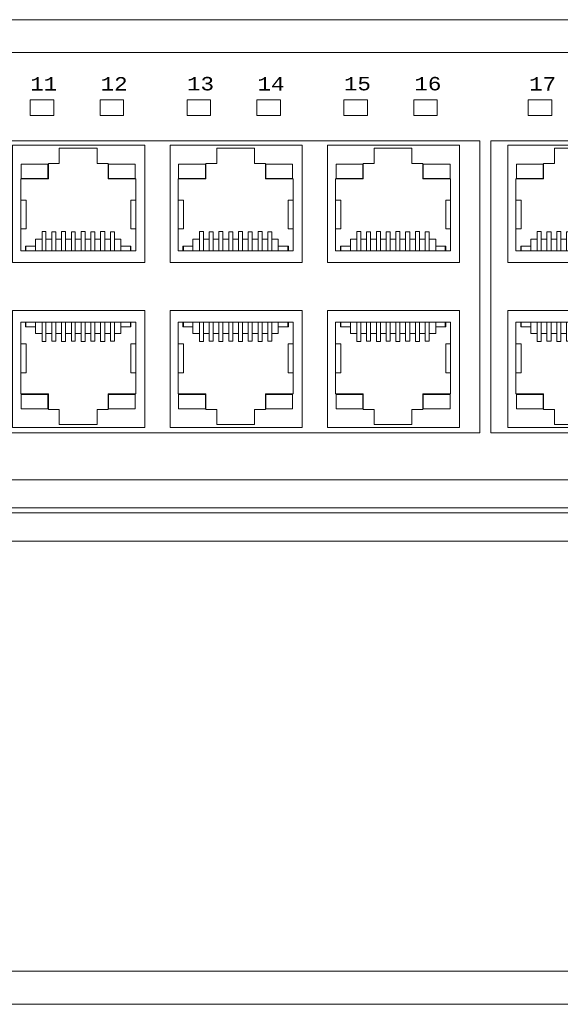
# Model space of a CAD drawing. Header units: millimetres. Extents: x -7023 to 53801, y 9849 to 33561.
# Tile 413 of 537: x 29250 to 29300, y 16813 to 16905. Entities that reach past the tile are written whole.
import ezdxf

# ---------------------------------------------------------------- set-up
doc = ezdxf.new("R2010")
doc.units = ezdxf.units.MM
doc.layers.add('IE_LAN', color=5, linetype='Continuous', lineweight=9)
doc.styles.get("Standard").update_dxf_attribs({"font": 'arial.ttf'})

# ---------------------------------------------------------------- blocks, each defined once
blk = doc.blocks.new('block 13')
at = {"layer": 'IE_LAN', "color": 97, "lineweight": 5, "true_color": 0x3c9041}
for points in [[(102.388, -238.713), (114.183, -238.713), (114.183, -228.257), (102.388, -228.257), (102.388, -238.713)], [(103.108, -229.299), (113.368, -229.299)], [(103.108, -230.865), (103.108, -229.299)], [(103.539, -229.299), (103.108, -229.299)], [(103.539, -229.722), (103.539, -229.299)], [(104.432, -229.722), (103.539, -229.722)], [(103.578, -229.299), (103.578, -229.722)], [(104.432, -229.299), (104.432, -230.325)], [(105.011, -229.299), (105.011, -231.022)], [(105.364, -229.299), (105.364, -231.022)], [(105.881, -230.999), (105.881, -229.299)], [(106.242, -230.999), (106.242, -229.299)], [(106.75, -229.299), (106.75, -231.022)], [(107.11, -229.299), (107.11, -231.022)], [(107.627, -230.999), (107.627, -229.299)], [(107.98, -230.999), (107.98, -229.299)], [(108.497, -229.299), (108.497, -231.022)], [(108.857, -229.299), (108.857, -231.022)], [(109.367, -230.999), (109.367, -229.299)], [(109.726, -230.999), (109.726, -229.299)], [(110.243, -229.299), (110.243, -231.022)], [(110.604, -229.299), (110.604, -231.022)], [(111.113, -230.999), (111.113, -229.299)], [(111.473, -230.999), (111.473, -229.299)], [(112.045, -229.299), (112.045, -230.325)], [(112.946, -229.722), (112.045, -229.722)], [(112.899, -229.299), (112.899, -229.722)], [(112.946, -229.722), (112.946, -229.299)], [(113.368, -229.299), (112.946, -229.299)], [(113.368, -229.299), (113.368, -230.865)], [(103.108, -230.795), (103.108, -234.147)], [(105.011, -230.325), (104.432, -230.325)], [(105.881, -230.325), (105.364, -230.325)], [(106.242, -230.999), (105.881, -230.999)], [(106.75, -230.325), (106.242, -230.325)], [(107.627, -230.325), (107.11, -230.325)], [(107.98, -230.999), (107.627, -230.999)], [(108.497, -230.325), (107.98, -230.325)], [(109.367, -230.325), (108.857, -230.325)], [(109.726, -230.999), (109.367, -230.999)], [(110.243, -230.325), (109.726, -230.325)], [(111.113, -230.325), (110.604, -230.325)], [(111.473, -230.999), (111.113, -230.999)], [(112.045, -230.325), (111.473, -230.325)], [(113.368, -230.865), (113.368, -234.147)], [(103.586, -231.257), (103.108, -231.257)], [(103.586, -231.257), (103.586, -233.818)], [(105.011, -231.022), (105.364, -231.022)], [(106.75, -231.022), (107.11, -231.022)], [(108.497, -231.022), (108.857, -231.022)], [(110.243, -231.022), (110.604, -231.022)], [(113.368, -231.257), (112.938, -231.257)], [(112.938, -231.257), (112.938, -233.818)], [(103.586, -233.818), (103.108, -233.818)], [(103.108, -235.713), (103.108, -234.147)], [(113.368, -233.818), (112.938, -233.818)], [(113.368, -234.147), (113.368, -235.713)], [(105.584, -235.713), (103.108, -235.713)], [(105.584, -235.713), (105.584, -237.099)], [(110.901, -235.713), (110.901, -237.099)], [(113.368, -235.713), (110.901, -235.713)], [(106.555, -237.099), (105.584, -237.099)], [(106.555, -237.099), (106.555, -238.447)], [(110.901, -237.099), (109.922, -237.099)], [(109.922, -238.447), (109.922, -237.099)], [(109.922, -238.447), (106.555, -238.447)]]:
    blk.add_lwpolyline(points, dxfattribs=at)
at = {"layer": 'IE_LAN', "color": 155, "lineweight": 5, "true_color": 0x466eb2}
for points in [[(103.156, -237.045), (105.544, -237.045), (105.544, -235.76), (103.156, -235.76), (103.156, -237.045)], [(110.933, -237.045), (113.329, -237.045), (113.329, -235.76), (110.933, -235.76), (110.933, -237.045)]]:
    blk.add_lwpolyline(points, dxfattribs=at)
blk = doc.blocks.new('block 14')
at = {"layer": 'IE_LAN', "color": 97, "lineweight": 5, "true_color": 0x3c9041}
for points in [[(116.433, -238.713), (128.227, -238.713), (128.227, -228.257), (116.433, -228.257), (116.433, -238.713)], [(117.153, -229.299), (127.413, -229.299)], [(117.153, -230.865), (117.153, -229.299)], [(117.584, -229.299), (117.153, -229.299)], [(117.584, -229.722), (117.584, -229.299)], [(118.476, -229.722), (117.584, -229.722)], [(117.623, -229.299), (117.623, -229.722)], [(118.476, -229.299), (118.476, -230.325)], [(119.056, -229.299), (119.056, -231.022)], [(119.409, -229.299), (119.409, -231.022)], [(119.925, -230.999), (119.925, -229.299)], [(120.286, -230.999), (120.286, -229.299)], [(120.795, -229.299), (120.795, -231.022)], [(121.155, -229.299), (121.155, -231.022)], [(121.672, -230.999), (121.672, -229.299)], [(122.025, -230.999), (122.025, -229.299)], [(122.541, -229.299), (122.541, -231.022)], [(122.902, -229.299), (122.902, -231.022)], [(123.411, -230.999), (123.411, -229.299)], [(123.771, -230.999), (123.771, -229.299)], [(124.288, -229.299), (124.288, -231.022)], [(124.649, -229.299), (124.649, -231.022)], [(125.157, -230.999), (125.157, -229.299)], [(125.517, -230.999), (125.517, -229.299)], [(126.089, -229.299), (126.089, -230.325)], [(126.991, -229.722), (126.089, -229.722)], [(126.943, -229.299), (126.943, -229.722)], [(126.991, -229.722), (126.991, -229.299)], [(127.413, -229.299), (126.991, -229.299)], [(127.413, -229.299), (127.413, -230.865)], [(117.153, -230.795), (117.153, -234.147)], [(119.056, -230.325), (118.476, -230.325)], [(119.925, -230.325), (119.409, -230.325)], [(120.286, -230.999), (119.925, -230.999)], [(120.795, -230.325), (120.286, -230.325)], [(121.672, -230.325), (121.155, -230.325)], [(122.025, -230.999), (121.672, -230.999)], [(122.541, -230.325), (122.025, -230.325)], [(123.411, -230.325), (122.902, -230.325)], [(123.771, -230.999), (123.411, -230.999)], [(124.288, -230.325), (123.771, -230.325)], [(125.157, -230.325), (124.649, -230.325)], [(125.517, -230.999), (125.157, -230.999)], [(126.089, -230.325), (125.517, -230.325)], [(127.413, -230.865), (127.413, -234.147)], [(117.63, -231.257), (117.153, -231.257)], [(117.63, -231.257), (117.63, -233.818)], [(119.056, -231.022), (119.409, -231.022)], [(120.795, -231.022), (121.155, -231.022)], [(122.541, -231.022), (122.902, -231.022)], [(124.288, -231.022), (124.649, -231.022)], [(127.413, -231.257), (126.982, -231.257)], [(126.982, -231.257), (126.982, -233.818)], [(117.63, -233.818), (117.153, -233.818)], [(117.153, -235.713), (117.153, -234.147)], [(127.413, -233.818), (126.982, -233.818)], [(127.413, -234.147), (127.413, -235.713)], [(119.628, -235.713), (117.153, -235.713)], [(119.628, -235.713), (119.628, -237.099)], [(124.946, -235.713), (124.946, -237.099)], [(127.413, -235.713), (124.946, -235.713)], [(120.599, -237.099), (119.628, -237.099)], [(120.599, -237.099), (120.599, -238.447)], [(124.946, -237.099), (123.966, -237.099)], [(123.966, -238.447), (123.966, -237.099)], [(123.966, -238.447), (120.599, -238.447)]]:
    blk.add_lwpolyline(points, dxfattribs=at)
at = {"layer": 'IE_LAN', "color": 155, "lineweight": 5, "true_color": 0x466eb2}
for points in [[(117.201, -237.045), (119.588, -237.045), (119.588, -235.76), (117.201, -235.76), (117.201, -237.045)], [(124.977, -237.045), (127.374, -237.045), (127.374, -235.76), (124.977, -235.76), (124.977, -237.045)]]:
    blk.add_lwpolyline(points, dxfattribs=at)
blk = doc.blocks.new('block 15')
at = {"layer": 'IE_LAN', "color": 97, "lineweight": 5, "true_color": 0x3c9041}
for points in [[(130.478, -238.713), (142.272, -238.713), (142.272, -228.257), (130.478, -228.257), (130.478, -238.713)], [(131.198, -229.299), (141.458, -229.299)], [(131.198, -230.865), (131.198, -229.299)], [(131.629, -229.299), (131.198, -229.299)], [(131.629, -229.722), (131.629, -229.299)], [(132.521, -229.722), (131.629, -229.722)], [(131.668, -229.299), (131.668, -229.722)], [(132.521, -229.299), (132.521, -230.325)], [(133.101, -229.299), (133.101, -231.022)], [(133.454, -229.299), (133.454, -231.022)], [(133.97, -230.999), (133.97, -229.299)], [(134.331, -230.999), (134.331, -229.299)], [(134.84, -229.299), (134.84, -231.022)], [(135.2, -229.299), (135.2, -231.022)], [(135.717, -230.999), (135.717, -229.299)], [(136.07, -230.999), (136.07, -229.299)], [(136.586, -229.299), (136.586, -231.022)], [(136.947, -229.299), (136.947, -231.022)], [(137.456, -230.999), (137.456, -229.299)], [(137.816, -230.999), (137.816, -229.299)], [(138.333, -229.299), (138.333, -231.022)], [(138.694, -229.299), (138.694, -231.022)], [(139.202, -230.999), (139.202, -229.299)], [(139.562, -230.999), (139.562, -229.299)], [(140.134, -229.299), (140.134, -230.325)], [(141.036, -229.722), (140.134, -229.722)], [(140.988, -229.299), (140.988, -229.722)], [(141.036, -229.722), (141.036, -229.299)], [(141.458, -229.299), (141.036, -229.299)], [(141.458, -229.299), (141.458, -230.865)], [(131.198, -230.795), (131.198, -234.147)], [(133.101, -230.325), (132.521, -230.325)], [(133.97, -230.325), (133.454, -230.325)], [(134.331, -230.999), (133.97, -230.999)], [(134.84, -230.325), (134.331, -230.325)], [(135.717, -230.325), (135.2, -230.325)], [(136.07, -230.999), (135.717, -230.999)], [(136.586, -230.325), (136.07, -230.325)], [(137.456, -230.325), (136.947, -230.325)], [(137.816, -230.999), (137.456, -230.999)], [(138.333, -230.325), (137.816, -230.325)], [(139.202, -230.325), (138.694, -230.325)], [(139.562, -230.999), (139.202, -230.999)], [(140.134, -230.325), (139.562, -230.325)], [(141.458, -230.865), (141.458, -234.147)], [(131.675, -231.257), (131.198, -231.257)], [(131.675, -231.257), (131.675, -233.818)], [(133.101, -231.022), (133.454, -231.022)], [(134.84, -231.022), (135.2, -231.022)], [(136.586, -231.022), (136.947, -231.022)], [(138.333, -231.022), (138.694, -231.022)], [(141.458, -231.257), (141.027, -231.257)], [(141.027, -231.257), (141.027, -233.818)], [(131.675, -233.818), (131.198, -233.818)], [(131.198, -235.713), (131.198, -234.147)], [(141.458, -233.818), (141.027, -233.818)], [(141.458, -234.147), (141.458, -235.713)], [(133.673, -235.713), (131.198, -235.713)], [(133.673, -235.713), (133.673, -237.099)], [(138.991, -235.713), (138.991, -237.099)], [(141.458, -235.713), (138.991, -235.713)], [(134.644, -237.099), (133.673, -237.099)], [(134.644, -237.099), (134.644, -238.447)], [(138.991, -237.099), (138.011, -237.099)], [(138.011, -238.447), (138.011, -237.099)], [(138.011, -238.447), (134.644, -238.447)]]:
    blk.add_lwpolyline(points, dxfattribs=at)
at = {"layer": 'IE_LAN', "color": 155, "lineweight": 5, "true_color": 0x466eb2}
for points in [[(131.246, -237.045), (133.633, -237.045), (133.633, -235.76), (131.246, -235.76), (131.246, -237.045)], [(139.022, -237.045), (141.419, -237.045), (141.419, -235.76), (139.022, -235.76), (139.022, -237.045)]]:
    blk.add_lwpolyline(points, dxfattribs=at)
blk = doc.blocks.new('block 17')
at = {"layer": 'IE_LAN', "color": 97, "lineweight": 5, "true_color": 0x3c9041}
for points in [[(102.388, -213.531), (114.183, -213.531), (114.183, -223.987), (102.388, -223.987), (102.388, -213.531)], [(109.922, -213.797), (106.555, -213.797)], [(106.555, -215.144), (106.555, -213.797)], [(109.922, -213.797), (109.922, -215.144)], [(105.584, -216.531), (105.584, -215.144)], [(106.555, -215.144), (105.584, -215.144)], [(110.901, -215.144), (109.922, -215.144)], [(110.901, -216.531), (110.901, -215.144)], [(105.584, -216.531), (103.108, -216.531)], [(103.108, -216.531), (103.108, -218.097)], [(113.368, -216.531), (110.901, -216.531)], [(113.368, -218.097), (113.368, -216.531)], [(103.108, -221.449), (103.108, -218.097)], [(103.586, -218.426), (103.108, -218.426)], [(103.586, -220.987), (103.586, -218.426)], [(113.368, -218.426), (112.938, -218.426)], [(112.938, -220.987), (112.938, -218.426)], [(113.368, -221.379), (113.368, -218.097)], [(103.586, -220.987), (103.108, -220.987)], [(105.011, -221.222), (105.364, -221.222)], [(105.011, -222.945), (105.011, -221.222)], [(105.364, -222.945), (105.364, -221.222)], [(106.242, -221.246), (105.881, -221.246)], [(105.881, -221.246), (105.881, -222.945)], [(106.242, -221.246), (106.242, -222.945)], [(106.75, -221.222), (107.11, -221.222)], [(106.75, -222.945), (106.75, -221.222)], [(107.11, -222.945), (107.11, -221.222)], [(107.98, -221.246), (107.627, -221.246)], [(107.627, -221.246), (107.627, -222.945)], [(107.98, -221.246), (107.98, -222.945)], [(108.497, -221.222), (108.857, -221.222)], [(108.497, -222.945), (108.497, -221.222)], [(108.857, -222.945), (108.857, -221.222)], [(109.726, -221.246), (109.367, -221.246)], [(109.367, -221.246), (109.367, -222.945)], [(109.726, -221.246), (109.726, -222.945)], [(110.243, -221.222), (110.604, -221.222)], [(110.243, -222.945), (110.243, -221.222)], [(110.604, -222.945), (110.604, -221.222)], [(111.473, -221.246), (111.113, -221.246)], [(111.113, -221.246), (111.113, -222.945)], [(111.473, -221.246), (111.473, -222.945)], [(113.368, -220.987), (112.938, -220.987)], [(103.108, -221.379), (103.108, -222.945)], [(105.011, -221.919), (104.432, -221.919)], [(104.432, -222.945), (104.432, -221.919)], [(105.881, -221.919), (105.364, -221.919)], [(106.75, -221.919), (106.242, -221.919)], [(107.627, -221.919), (107.11, -221.919)], [(108.497, -221.919), (107.98, -221.919)], [(109.367, -221.919), (108.857, -221.919)], [(110.243, -221.919), (109.726, -221.919)], [(111.113, -221.919), (110.604, -221.919)], [(112.045, -221.919), (111.473, -221.919)], [(112.045, -222.945), (112.045, -221.919)], [(113.368, -222.945), (113.368, -221.379)], [(103.108, -222.945), (113.368, -222.945)], [(103.539, -222.945), (103.108, -222.945)], [(104.432, -222.522), (103.539, -222.522)], [(103.539, -222.522), (103.539, -222.945)], [(103.578, -222.945), (103.578, -222.522)], [(112.946, -222.522), (112.045, -222.522)], [(112.899, -222.945), (112.899, -222.522)], [(112.946, -222.522), (112.946, -222.945)], [(113.368, -222.945), (112.946, -222.945)]]:
    blk.add_lwpolyline(points, dxfattribs=at)
at = {"layer": 'IE_LAN', "color": 155, "lineweight": 5, "true_color": 0x466eb2}
for points in [[(103.156, -215.2), (105.544, -215.2), (105.544, -216.484), (103.156, -216.484), (103.156, -215.2)], [(110.933, -215.2), (113.329, -215.2), (113.329, -216.484), (110.933, -216.484), (110.933, -215.2)]]:
    blk.add_lwpolyline(points, dxfattribs=at)
blk = doc.blocks.new('block 18')
at = {"layer": 'IE_LAN', "color": 97, "lineweight": 5, "true_color": 0x3c9041}
for points in [[(116.433, -213.531), (128.227, -213.531), (128.227, -223.987), (116.433, -223.987), (116.433, -213.531)], [(123.966, -213.797), (120.599, -213.797)], [(120.599, -215.144), (120.599, -213.797)], [(123.966, -213.797), (123.966, -215.144)], [(119.628, -216.531), (119.628, -215.144)], [(120.599, -215.144), (119.628, -215.144)], [(124.946, -215.144), (123.966, -215.144)], [(124.946, -216.531), (124.946, -215.144)], [(119.628, -216.531), (117.153, -216.531)], [(117.153, -216.531), (117.153, -218.097)], [(127.413, -216.531), (124.946, -216.531)], [(127.413, -218.097), (127.413, -216.531)], [(117.153, -221.449), (117.153, -218.097)], [(117.63, -218.426), (117.153, -218.426)], [(117.63, -220.987), (117.63, -218.426)], [(127.413, -218.426), (126.982, -218.426)], [(126.982, -220.987), (126.982, -218.426)], [(127.413, -221.379), (127.413, -218.097)], [(117.63, -220.987), (117.153, -220.987)], [(119.056, -221.222), (119.409, -221.222)], [(119.056, -222.945), (119.056, -221.222)], [(119.409, -222.945), (119.409, -221.222)], [(120.286, -221.246), (119.925, -221.246)], [(119.925, -221.246), (119.925, -222.945)], [(120.286, -221.246), (120.286, -222.945)], [(120.795, -221.222), (121.155, -221.222)], [(120.795, -222.945), (120.795, -221.222)], [(121.155, -222.945), (121.155, -221.222)], [(122.025, -221.246), (121.672, -221.246)], [(121.672, -221.246), (121.672, -222.945)], [(122.025, -221.246), (122.025, -222.945)], [(122.541, -221.222), (122.902, -221.222)], [(122.541, -222.945), (122.541, -221.222)], [(122.902, -222.945), (122.902, -221.222)], [(123.771, -221.246), (123.411, -221.246)], [(123.411, -221.246), (123.411, -222.945)], [(123.771, -221.246), (123.771, -222.945)], [(124.288, -221.222), (124.649, -221.222)], [(124.288, -222.945), (124.288, -221.222)], [(124.649, -222.945), (124.649, -221.222)], [(125.517, -221.246), (125.157, -221.246)], [(125.157, -221.246), (125.157, -222.945)], [(125.517, -221.246), (125.517, -222.945)], [(127.413, -220.987), (126.982, -220.987)], [(117.153, -221.379), (117.153, -222.945)], [(119.056, -221.919), (118.476, -221.919)], [(118.476, -222.945), (118.476, -221.919)], [(119.925, -221.919), (119.409, -221.919)], [(120.795, -221.919), (120.286, -221.919)], [(121.672, -221.919), (121.155, -221.919)], [(122.541, -221.919), (122.025, -221.919)], [(123.411, -221.919), (122.902, -221.919)], [(124.288, -221.919), (123.771, -221.919)], [(125.157, -221.919), (124.649, -221.919)], [(126.089, -221.919), (125.517, -221.919)], [(126.089, -222.945), (126.089, -221.919)], [(127.413, -222.945), (127.413, -221.379)], [(117.153, -222.945), (127.413, -222.945)], [(117.584, -222.945), (117.153, -222.945)], [(118.476, -222.522), (117.584, -222.522)], [(117.584, -222.522), (117.584, -222.945)], [(117.623, -222.945), (117.623, -222.522)], [(126.991, -222.522), (126.089, -222.522)], [(126.943, -222.945), (126.943, -222.522)], [(126.991, -222.522), (126.991, -222.945)], [(127.413, -222.945), (126.991, -222.945)]]:
    blk.add_lwpolyline(points, dxfattribs=at)
at = {"layer": 'IE_LAN', "color": 155, "lineweight": 5, "true_color": 0x466eb2}
for points in [[(117.201, -215.2), (119.588, -215.2), (119.588, -216.484), (117.201, -216.484), (117.201, -215.2)], [(124.977, -215.2), (127.374, -215.2), (127.374, -216.484), (124.977, -216.484), (124.977, -215.2)]]:
    blk.add_lwpolyline(points, dxfattribs=at)
blk = doc.blocks.new('block 19')
at = {"layer": 'IE_LAN', "color": 97, "lineweight": 5, "true_color": 0x3c9041}
for points in [[(130.478, -213.531), (142.272, -213.531), (142.272, -223.987), (130.478, -223.987), (130.478, -213.531)], [(138.011, -213.797), (134.644, -213.797)], [(134.644, -215.144), (134.644, -213.797)], [(138.011, -213.797), (138.011, -215.144)], [(133.673, -216.531), (133.673, -215.144)], [(134.644, -215.144), (133.673, -215.144)], [(138.991, -215.144), (138.011, -215.144)], [(138.991, -216.531), (138.991, -215.144)], [(133.673, -216.531), (131.198, -216.531)], [(131.198, -216.531), (131.198, -218.097)], [(141.458, -216.531), (138.991, -216.531)], [(141.458, -218.097), (141.458, -216.531)], [(131.198, -221.449), (131.198, -218.097)], [(131.675, -218.426), (131.198, -218.426)], [(131.675, -220.987), (131.675, -218.426)], [(141.458, -218.426), (141.027, -218.426)], [(141.027, -220.987), (141.027, -218.426)], [(141.458, -221.379), (141.458, -218.097)], [(131.675, -220.987), (131.198, -220.987)], [(133.101, -221.222), (133.454, -221.222)], [(133.101, -222.945), (133.101, -221.222)], [(133.454, -222.945), (133.454, -221.222)], [(134.331, -221.246), (133.97, -221.246)], [(133.97, -221.246), (133.97, -222.945)], [(134.331, -221.246), (134.331, -222.945)], [(134.84, -221.222), (135.2, -221.222)], [(134.84, -222.945), (134.84, -221.222)], [(135.2, -222.945), (135.2, -221.222)], [(136.07, -221.246), (135.717, -221.246)], [(135.717, -221.246), (135.717, -222.945)], [(136.07, -221.246), (136.07, -222.945)], [(136.586, -221.222), (136.947, -221.222)], [(136.586, -222.945), (136.586, -221.222)], [(136.947, -222.945), (136.947, -221.222)], [(137.816, -221.246), (137.456, -221.246)], [(137.456, -221.246), (137.456, -222.945)], [(137.816, -221.246), (137.816, -222.945)], [(138.333, -221.222), (138.694, -221.222)], [(138.333, -222.945), (138.333, -221.222)], [(138.694, -222.945), (138.694, -221.222)], [(139.562, -221.246), (139.202, -221.246)], [(139.202, -221.246), (139.202, -222.945)], [(139.562, -221.246), (139.562, -222.945)], [(141.458, -220.987), (141.027, -220.987)], [(131.198, -221.379), (131.198, -222.945)], [(133.101, -221.919), (132.521, -221.919)], [(132.521, -222.945), (132.521, -221.919)], [(133.97, -221.919), (133.454, -221.919)], [(134.84, -221.919), (134.331, -221.919)], [(135.717, -221.919), (135.2, -221.919)], [(136.586, -221.919), (136.07, -221.919)], [(137.456, -221.919), (136.947, -221.919)], [(138.333, -221.919), (137.816, -221.919)], [(139.202, -221.919), (138.694, -221.919)], [(140.134, -221.919), (139.562, -221.919)], [(140.134, -222.945), (140.134, -221.919)], [(141.458, -222.945), (141.458, -221.379)], [(131.198, -222.945), (141.458, -222.945)], [(131.629, -222.945), (131.198, -222.945)], [(132.521, -222.522), (131.629, -222.522)], [(131.629, -222.522), (131.629, -222.945)], [(131.668, -222.945), (131.668, -222.522)], [(141.036, -222.522), (140.134, -222.522)], [(140.988, -222.945), (140.988, -222.522)], [(141.036, -222.522), (141.036, -222.945)], [(141.458, -222.945), (141.036, -222.945)]]:
    blk.add_lwpolyline(points, dxfattribs=at)
at = {"layer": 'IE_LAN', "color": 155, "lineweight": 5, "true_color": 0x466eb2}
for points in [[(131.246, -215.2), (133.633, -215.2), (133.633, -216.484), (131.246, -216.484), (131.246, -215.2)], [(139.022, -215.2), (141.419, -215.2), (141.419, -216.484), (139.022, -216.484), (139.022, -215.2)]]:
    blk.add_lwpolyline(points, dxfattribs=at)
blk = doc.blocks.new('block 11')
at = {"layer": 'IE_LAN'}
for name in ['block 17', 'block 18', 'block 19', 'block 13', 'block 14', 'block 15']:
    blk.add_blockref(name, (0, 0), dxfattribs=at)
blk = doc.blocks.new('block 21')
at = {"layer": 'IE_LAN', "color": 97, "lineweight": 5, "true_color": 0x3c9041}
for points in [[(146.572, -238.713), (158.366, -238.713), (158.366, -228.257), (146.572, -228.257), (146.572, -238.713)], [(147.292, -229.299), (157.552, -229.299)], [(147.292, -230.865), (147.292, -229.299)], [(147.723, -229.299), (147.292, -229.299)], [(147.723, -229.722), (147.723, -229.299)], [(148.615, -229.722), (147.723, -229.722)], [(147.762, -229.299), (147.762, -229.722)], [(148.615, -229.299), (148.615, -230.325)], [(149.195, -229.299), (149.195, -231.022)], [(149.548, -229.299), (149.548, -231.022)], [(150.064, -230.999), (150.064, -229.299)], [(150.425, -230.999), (150.425, -229.299)], [(150.934, -229.299), (150.934, -231.022)], [(151.294, -229.299), (151.294, -231.022)], [(151.811, -230.999), (151.811, -229.299)], [(152.163, -230.999), (152.163, -229.299)], [(152.68, -229.299), (152.68, -231.022)], [(153.041, -229.299), (153.041, -231.022)], [(153.55, -230.999), (153.55, -229.299)], [(153.909, -230.999), (153.909, -229.299)], [(154.427, -229.299), (154.427, -231.022)], [(154.788, -229.299), (154.788, -231.022)], [(155.296, -230.999), (155.296, -229.299)], [(155.656, -230.999), (155.656, -229.299)], [(156.228, -229.299), (156.228, -230.325)], [(157.13, -229.722), (156.228, -229.722)], [(157.082, -229.299), (157.082, -229.722)], [(157.13, -229.722), (157.13, -229.299)], [(157.552, -229.299), (157.13, -229.299)], [(157.552, -229.299), (157.552, -230.865)], [(147.292, -230.795), (147.292, -234.147)], [(149.195, -230.325), (148.615, -230.325)], [(150.064, -230.325), (149.548, -230.325)], [(150.425, -230.999), (150.064, -230.999)], [(150.934, -230.325), (150.425, -230.325)], [(151.811, -230.325), (151.294, -230.325)], [(152.163, -230.999), (151.811, -230.999)], [(152.68, -230.325), (152.163, -230.325)], [(153.55, -230.325), (153.041, -230.325)], [(153.909, -230.999), (153.55, -230.999)], [(154.427, -230.325), (153.909, -230.325)], [(155.296, -230.325), (154.788, -230.325)], [(155.656, -230.999), (155.296, -230.999)], [(156.228, -230.325), (155.656, -230.325)], [(157.552, -230.865), (157.552, -234.147)], [(147.769, -231.257), (147.292, -231.257)], [(147.769, -231.257), (147.769, -233.818)], [(149.195, -231.022), (149.548, -231.022)], [(150.934, -231.022), (151.294, -231.022)], [(152.68, -231.022), (153.041, -231.022)], [(154.427, -231.022), (154.788, -231.022)], [(157.552, -231.257), (157.121, -231.257)], [(157.121, -231.257), (157.121, -233.818)], [(147.769, -233.818), (147.292, -233.818)], [(147.292, -235.713), (147.292, -234.147)], [(157.552, -233.818), (157.121, -233.818)], [(157.552, -234.147), (157.552, -235.713)], [(149.767, -235.713), (147.292, -235.713)], [(149.767, -235.713), (149.767, -237.099)], [(155.085, -235.713), (155.085, -237.099)], [(157.552, -235.713), (155.085, -235.713)], [(150.738, -237.099), (149.767, -237.099)], [(150.738, -237.099), (150.738, -238.447)], [(155.085, -237.099), (154.105, -237.099)], [(154.105, -238.447), (154.105, -237.099)], [(154.105, -238.447), (150.738, -238.447)]]:
    blk.add_lwpolyline(points, dxfattribs=at)
at = {"layer": 'IE_LAN', "color": 155, "lineweight": 5, "true_color": 0x466eb2}
for points in [[(147.34, -237.045), (149.727, -237.045), (149.727, -235.76), (147.34, -235.76), (147.34, -237.045)], [(155.116, -237.045), (157.513, -237.045), (157.513, -235.76), (155.116, -235.76), (155.116, -237.045)]]:
    blk.add_lwpolyline(points, dxfattribs=at)
blk = doc.blocks.new('block 25')
at = {"layer": 'IE_LAN', "color": 97, "lineweight": 5, "true_color": 0x3c9041}
for points in [[(146.572, -213.531), (158.366, -213.531), (158.366, -223.987), (146.572, -223.987), (146.572, -213.531)], [(154.105, -213.797), (150.738, -213.797)], [(150.738, -215.144), (150.738, -213.797)], [(154.105, -213.797), (154.105, -215.144)], [(149.767, -216.531), (149.767, -215.144)], [(150.738, -215.144), (149.767, -215.144)], [(155.085, -215.144), (154.105, -215.144)], [(155.085, -216.531), (155.085, -215.144)], [(149.767, -216.531), (147.292, -216.531)], [(147.292, -216.531), (147.292, -218.097)], [(157.552, -216.531), (155.085, -216.531)], [(157.552, -218.097), (157.552, -216.531)], [(147.292, -221.449), (147.292, -218.097)], [(147.769, -218.426), (147.292, -218.426)], [(147.769, -220.987), (147.769, -218.426)], [(157.552, -218.426), (157.121, -218.426)], [(157.121, -220.987), (157.121, -218.426)], [(157.552, -221.379), (157.552, -218.097)], [(147.769, -220.987), (147.292, -220.987)], [(149.195, -221.222), (149.548, -221.222)], [(149.195, -222.945), (149.195, -221.222)], [(149.548, -222.945), (149.548, -221.222)], [(150.425, -221.246), (150.064, -221.246)], [(150.064, -221.246), (150.064, -222.945)], [(150.425, -221.246), (150.425, -222.945)], [(150.934, -221.222), (151.294, -221.222)], [(150.934, -222.945), (150.934, -221.222)], [(151.294, -222.945), (151.294, -221.222)], [(152.163, -221.246), (151.811, -221.246)], [(151.811, -221.246), (151.811, -222.945)], [(152.163, -221.246), (152.163, -222.945)], [(152.68, -221.222), (153.041, -221.222)], [(152.68, -222.945), (152.68, -221.222)], [(153.041, -222.945), (153.041, -221.222)], [(153.909, -221.246), (153.55, -221.246)], [(153.55, -221.246), (153.55, -222.945)], [(153.909, -221.246), (153.909, -222.945)], [(154.427, -221.222), (154.788, -221.222)], [(154.427, -222.945), (154.427, -221.222)], [(154.788, -222.945), (154.788, -221.222)], [(155.656, -221.246), (155.296, -221.246)], [(155.296, -221.246), (155.296, -222.945)], [(155.656, -221.246), (155.656, -222.945)], [(157.552, -220.987), (157.121, -220.987)], [(147.292, -221.379), (147.292, -222.945)], [(149.195, -221.919), (148.615, -221.919)], [(148.615, -222.945), (148.615, -221.919)], [(150.064, -221.919), (149.548, -221.919)], [(150.934, -221.919), (150.425, -221.919)], [(151.811, -221.919), (151.294, -221.919)], [(152.68, -221.919), (152.163, -221.919)], [(153.55, -221.919), (153.041, -221.919)], [(154.427, -221.919), (153.909, -221.919)], [(155.296, -221.919), (154.788, -221.919)], [(156.228, -221.919), (155.656, -221.919)], [(156.228, -222.945), (156.228, -221.919)], [(157.552, -222.945), (157.552, -221.379)], [(147.292, -222.945), (157.552, -222.945)], [(147.723, -222.945), (147.292, -222.945)], [(148.615, -222.522), (147.723, -222.522)], [(147.723, -222.522), (147.723, -222.945)], [(147.762, -222.945), (147.762, -222.522)], [(157.13, -222.522), (156.228, -222.522)], [(157.082, -222.945), (157.082, -222.522)], [(157.13, -222.522), (157.13, -222.945)], [(157.552, -222.945), (157.13, -222.945)]]:
    blk.add_lwpolyline(points, dxfattribs=at)
at = {"layer": 'IE_LAN', "color": 155, "lineweight": 5, "true_color": 0x466eb2}
for points in [[(147.34, -215.2), (149.727, -215.2), (149.727, -216.484), (147.34, -216.484), (147.34, -215.2)], [(155.116, -215.2), (157.513, -215.2), (157.513, -216.484), (155.116, -216.484), (155.116, -215.2)]]:
    blk.add_lwpolyline(points, dxfattribs=at)
blk = doc.blocks.new('block 20')
at = {"layer": 'IE_LAN'}
for name in ['block 25', 'block 21']:
    blk.add_blockref(name, (0, 0), dxfattribs=at)
blk = doc.blocks.new('zw$7DF4')
at = {"layer": 'IE_LAN', "color": 97, "lineweight": 5, "true_color": 0x269447}
for points in [[(460.372, 42.166), (0.467, 42.166)], [(132.576, 34.031), (134.578, 34.031), (134.578, 35.346), (132.576, 35.346), (132.576, 34.031)], [(138.514, 34.031), (140.515, 34.031), (140.515, 35.346), (138.514, 35.346), (138.514, 34.031)], [(145.913, 34.031), (147.914, 34.031), (147.914, 35.346), (145.913, 35.346), (145.913, 34.031)], [(151.851, 34.031), (153.852, 34.031), (153.852, 35.346), (151.851, 35.346), (151.851, 34.031)], [(159.249, 34.031), (161.251, 34.031), (161.251, 35.346), (159.249, 35.346), (159.249, 34.031)], [(165.187, 34.031), (167.189, 34.031), (167.189, 35.346), (165.187, 35.346), (165.187, 34.031)], [(174.923, 34.031), (176.925, 34.031), (176.925, 35.346), (174.923, 35.346), (174.923, 34.031)], [(170.808, 31.88), (62.75, 31.88), (62.75, 7.05), (170.808, 7.05), (170.808, 31.88)], [(279.797, 31.88), (171.74, 31.88), (171.74, 7.05), (279.797, 7.05), (279.797, 31.88)], [(0.467, 0.23), (460.372, 0.23)]]:
    blk.add_lwpolyline(points, dxfattribs=at)
at = {"layer": 'IE_LAN', "color": 97, "lineweight": 0, "true_color": 0x269447}
blk.add_lwpolyline([(2.144, 0.23), (458.695, 0.23), (458.695, 42.166), (2.144, 42.166), (2.144, 0.23)], dxfattribs=at)
at = {"layer": 'IE_LAN', "color": 97, "lineweight": 5, "true_color": 0x269447}
for points in [[(440.098, 1.228), (440.098, 0.676), (439.654, 0.23), (439.107, 0.23), (439.107, 0.23), (21.732, 0.23), (21.732, 0.23), (21.185, 0.23), (20.741, 0.676), (20.741, 1.228), (20.741, 1.228), (20.741, 41.169), (20.741, 41.169), (20.741, 41.72), (21.185, 42.166), (21.732, 42.166), (21.732, 42.166), (439.107, 42.166), (439.107, 42.166), (439.654, 42.166), (440.098, 41.72), (440.098, 41.169), (440.098, 41.169), (440.098, 1.228), (440.098, 1.228)], [(432.305, 3.995), (432.305, 3.466), (431.875, 3.033), (431.348, 3.033), (431.348, 3.033), (28.536, 3.033), (28.536, 3.033), (28.01, 3.033), (27.581, 3.466), (27.581, 3.995), (27.581, 3.995), (27.581, 38.401), (27.581, 38.401), (27.581, 38.93), (28.01, 39.363), (28.536, 39.363), (28.536, 39.363), (431.348, 39.363), (431.348, 39.363), (431.875, 39.363), (432.305, 38.93), (432.305, 38.401), (432.305, 38.401), (432.305, 3.995), (432.305, 3.995)]]:
    blk.add_open_spline(points, degree=3, knots=[0, 0, 0, 0, 1, 1, 1, 2, 2, 2, 3, 3, 3, 4, 4, 4, 5, 5, 5, 6, 6, 6, 7, 7, 7, 8, 8, 8, 8], dxfattribs=at)
at = {"layer": 'IE_LAN', "color": 97, "true_color": 0x269447, "xscale": 0.953083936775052, "yscale": 0.953083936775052, "zscale": 0.953083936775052}
for name in ['block 11', 'block 20']:
    blk.add_blockref(name, (33.492, 235), dxfattribs=at)
at = {"layer": 'IE_LAN', "color": 97, "true_color": 0x269447, "char_height": 1.14317, "attachment_point": 7}
for s, insert in [('\\fCourier New|b0|i0|c0|p34;\\W1;11', (132.573, 36.14)), ('\\fCourier New|b0|i0|c0|p34;\\W1;12', (138.563, 36.14)), ('\\fCourier New|b0|i0|c0|p34;\\W1;13', (145.913, 36.14)), ('\\fCourier New|b0|i0|c0|p34;\\W1;14', (151.903, 36.14)), ('\\fCourier New|b0|i0|c0|p34;\\W1;15', (159.253, 36.14)), ('\\fCourier New|b0|i0|c0|p34;\\W1;16', (165.243, 36.14)), ('\\fCourier New|b0|i0|c0|p34;\\W1;17', (175.005, 36.14))]:
    blk.add_mtext(s, dxfattribs=dict(at, insert=insert))
blk = doc.blocks.new('zw$2C7B')
at = {"layer": 'IE_LAN', "color": 97, "lineweight": 0, "true_color": 0x3c9041}
blk.add_lwpolyline([(0, 0), (456.117, 0), (456.117, 41.896), (0, 41.896), (0, 0)], dxfattribs=at)
at = {"layer": 'IE_LAN', "color": 97, "lineweight": 5, "true_color": 0x3c9041}
for points in [[(368.029, 0.997), (368.029, 0.445), (367.733, 0), (367.368, 0), (367.368, 0), (88.75, 0), (88.75, 0), (88.384, 0), (88.088, 0.445), (88.088, 0.997), (88.088, 0.997), (88.088, 40.9), (88.088, 40.9), (88.088, 41.45), (88.384, 41.896), (88.75, 41.896), (88.75, 41.896), (367.368, 41.896), (367.368, 41.896), (367.733, 41.896), (368.029, 41.45), (368.029, 40.9), (368.029, 40.9), (368.029, 0.997), (368.029, 0.997)], [(360.289, 3.762), (360.289, 3.233), (360.008, 2.8), (359.663, 2.8), (359.663, 2.8), (96.452, 2.8), (96.452, 2.8), (96.108, 2.8), (95.828, 3.233), (95.828, 3.762), (95.828, 3.762), (95.828, 38.134), (95.828, 38.134), (95.828, 38.663), (96.108, 39.096), (96.452, 39.096), (96.452, 39.096), (359.663, 39.096), (359.663, 39.096), (360.008, 39.096), (360.289, 38.663), (360.289, 38.134), (360.289, 38.134), (360.289, 3.762), (360.289, 3.762)]]:
    blk.add_open_spline(points, degree=3, knots=[0, 0, 0, 0, 1, 1, 1, 2, 2, 2, 3, 3, 3, 4, 4, 4, 5, 5, 5, 6, 6, 6, 7, 7, 7, 8, 8, 8, 8], dxfattribs=at)

msp = doc.modelspace()

# ---------------------------------------------------------------- block references
at = {"layer": 'IE_LAN', "color": 3}
for name, p, xscale, yscale, zscale in [('zw$7DF4', (29104.77, 16859.062), 1.1, 1.1, 1.1), ('zw$2C7B', (29104.391, 16813.36), 1.108110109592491, 1.108110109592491, 1.108110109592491)]:
    msp.add_blockref(name, p, dxfattribs=dict(at, xscale=xscale, yscale=yscale, zscale=zscale))

doc.saveas('drawing.dxf')
